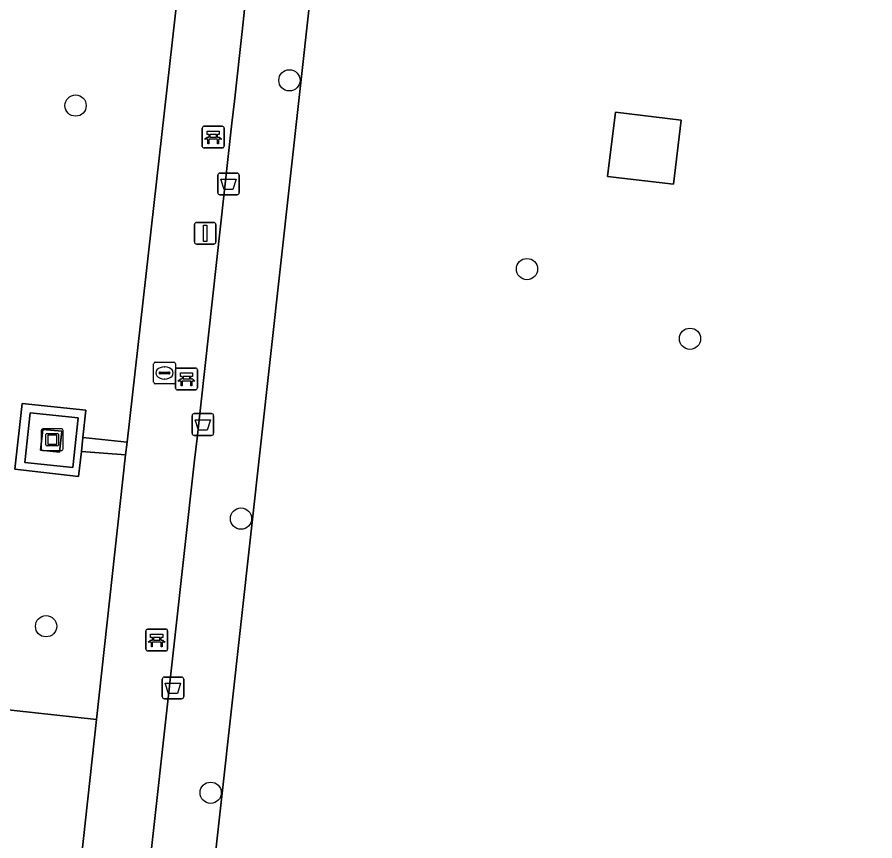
# Model space of a CAD drawing. Extents: x 162026 to 163502, y 387295 to 388169.
# Drawn here: x 162585.7 to 162625.19, y 388038.77 to 388076.69 of the extents above; entities that cross this region are included whole.
import ezdxf

# ---------------------------------------------------------------- set-up
doc = ezdxf.new("R2010")
doc.units = 0
for name, color, linetype in [('IMGEO_Afvalbak', 7, 'Continuous'), ('IMGEO_Bank', 7, 'Continuous'), ('IMGEO_Boom', 7, 'Continuous'), ('IMGEO_Brandkraan', 7, 'Continuous'), ('IMGEO_Erf', 7, 'Continuous'), ('IMGEO_Groenvoorziening', 7, 'Continuous'), ('IMGEO_Hek', 7, 'Continuous'), ('IMGEO_Kunstobject', 7, 'Continuous'), ('IMGEO_Lichtmast', 7, 'Continuous'), ('IMGEO_Pand', 7, 'Continuous'), ('IMGEO_Voetpad_open', 7, 'Continuous')]:
    doc.layers.add(name, color=color, linetype=linetype)

msp = doc.modelspace()

# ---------------------------------------------------------------- linework, layer by layer
at = {"layer": 'IMGEO_Afvalbak'}
for p, q in [((162595.031, 388069.517), (162595.821, 388069.517)), ((162595.821, 388069.517), (162595.031, 388069.517)), ((162594.931, 388068.617), (162594.931, 388069.417)), ((162594.931, 388069.417), (162594.931, 388068.617)), ((162595.921, 388069.417), (162595.921, 388068.617)), ((162595.921, 388068.617), (162595.921, 388069.417)), ((162595.821, 388068.517), (162595.031, 388068.517)), ((162595.031, 388068.517), (162595.821, 388068.517)), ((162593.854, 388058.439), (162594.644, 388058.439)), ((162594.644, 388058.439), (162593.854, 388058.439)), ((162593.754, 388057.539), (162593.754, 388058.339)), ((162593.754, 388058.339), (162593.754, 388057.539)), ((162594.744, 388058.339), (162594.744, 388057.539)), ((162594.744, 388057.539), (162594.744, 388058.339)), ((162594.644, 388057.439), (162593.854, 388057.439)), ((162593.854, 388057.439), (162594.644, 388057.439)), ((162592.374, 388045.412), (162592.374, 388046.212)), ((162592.374, 388046.212), (162592.374, 388045.412)), ((162592.474, 388046.312), (162593.264, 388046.312)), ((162593.264, 388046.312), (162592.474, 388046.312)), ((162593.364, 388046.212), (162593.364, 388045.412)), ((162593.364, 388045.412), (162593.364, 388046.212)), ((162593.264, 388045.312), (162592.474, 388045.312)), ((162592.474, 388045.312), (162593.264, 388045.312))]:
    msp.add_line(p, q, dxfattribs=at)
for points in [[(162595.074, 388069.231), (162595.778, 388069.231), (162595.629, 388068.761), (162595.223, 388068.761), (162595.074, 388069.231)], [(162593.897, 388058.153), (162594.601, 388058.153), (162594.452, 388057.683), (162594.046, 388057.683), (162593.897, 388058.153)], [(162592.517, 388046.026), (162593.221, 388046.026), (162593.072, 388045.556), (162592.666, 388045.556), (162592.517, 388046.026)]]:
    msp.add_lwpolyline(points, dxfattribs=at)
for centre, start, end in [((162595.031, 388069.417), 90, 180), ((162595.031, 388069.417), 90, 180), ((162595.821, 388069.417), 0, 90), ((162595.821, 388069.417), 360, 90), ((162595.031, 388068.617), 180, 270), ((162595.031, 388068.617), 180, 270), ((162595.821, 388068.617), 270, 0), ((162595.821, 388068.617), 270, 0), ((162593.854, 388058.339), 90, 180), ((162593.854, 388058.339), 90, 180), ((162594.644, 388058.339), 0, 90), ((162594.644, 388058.339), 360, 90), ((162593.854, 388057.539), 180, 270), ((162593.854, 388057.539), 180, 270), ((162594.644, 388057.539), 270, 0), ((162594.644, 388057.539), 270, 0), ((162592.474, 388046.212), 90, 180), ((162592.474, 388046.212), 90, 180), ((162593.264, 388046.212), 0, 90), ((162593.264, 388046.212), 360, 90), ((162592.474, 388045.412), 180, 270), ((162592.474, 388045.412), 180, 270), ((162593.264, 388045.412), 270, 0), ((162593.264, 388045.412), 270, 0)]:
    msp.add_arc(centre, 0.1, start, end, dxfattribs=at)
at = {"layer": 'IMGEO_Bank'}
for p, q in [((162594.222, 388070.746), (162594.222, 388071.587)), ((162594.222, 388071.587), (162594.222, 388070.746)), ((162594.297, 388071.671), (162595.138, 388071.671)), ((162595.138, 388071.671), (162594.297, 388071.671)), ((162595.222, 388071.596), (162595.222, 388070.755)), ((162595.222, 388070.755), (162595.222, 388071.596)), ((162594.919, 388071.069), (162594.526, 388071.069)), ((162594.531, 388071.177), (162594.531, 388071.283)), ((162594.575, 388071.283), (162594.575, 388071.177)), ((162594.863, 388071.289), (162594.581, 388071.289)), ((162594.581, 388071.171), (162594.863, 388071.171)), ((162594.869, 388071.177), (162594.869, 388071.283)), ((162594.913, 388071.283), (162594.913, 388071.177)), ((162595.147, 388070.671), (162594.306, 388070.671)), ((162594.306, 388070.671), (162595.147, 388070.671)), ((162592.993, 388059.613), (162592.993, 388060.454)), ((162592.993, 388060.454), (162592.993, 388059.613)), ((162593.068, 388060.538), (162593.909, 388060.538)), ((162593.909, 388060.538), (162593.068, 388060.538)), ((162593.993, 388060.463), (162593.993, 388059.622)), ((162593.993, 388059.622), (162593.993, 388060.463)), ((162593.302, 388060.044), (162593.302, 388060.15)), ((162593.346, 388060.15), (162593.346, 388060.044)), ((162593.634, 388060.156), (162593.352, 388060.156)), ((162593.352, 388060.038), (162593.634, 388060.038)), ((162593.64, 388060.044), (162593.64, 388060.15)), ((162593.684, 388060.15), (162593.684, 388060.044)), ((162593.69, 388059.936), (162593.297, 388059.936)), ((162593.918, 388059.538), (162593.077, 388059.538)), ((162593.077, 388059.538), (162593.918, 388059.538)), ((162591.698, 388048.514), (162592.539, 388048.514)), ((162592.539, 388048.514), (162591.698, 388048.514)), ((162591.623, 388047.589), (162591.623, 388048.43)), ((162591.623, 388048.43), (162591.623, 388047.589)), ((162591.932, 388048.02), (162591.932, 388048.126)), ((162591.976, 388048.126), (162591.976, 388048.02)), ((162592.264, 388048.132), (162591.982, 388048.132)), ((162592.27, 388048.02), (162592.27, 388048.126)), ((162592.314, 388048.126), (162592.314, 388048.02)), ((162592.623, 388048.439), (162592.623, 388047.598)), ((162592.623, 388047.598), (162592.623, 388048.439)), ((162592.32, 388047.912), (162591.927, 388047.912)), ((162591.982, 388048.014), (162592.264, 388048.014)), ((162592.548, 388047.514), (162591.707, 388047.514)), ((162591.707, 388047.514), (162592.548, 388047.514))]:
    msp.add_line(p, q, dxfattribs=at)
for points in [[(162594.525, 388071.289), (162594.439, 388071.289), (162594.439, 388071.45), (162595.002, 388071.45), (162595.002, 388071.289), (162594.919, 388071.289)], [(162594.469, 388071.069), (162594.327, 388071.069), (162594.439, 388071.171), (162594.525, 388071.171)], [(162594.519, 388071.062), (162594.519, 388070.855), (162594.476, 388070.855), (162594.476, 388071.062)], [(162594.919, 388071.171), (162595.002, 388071.171), (162595.114, 388071.069), (162594.975, 388071.069)], [(162594.969, 388071.062), (162594.969, 388070.855), (162594.925, 388070.855), (162594.925, 388071.062)], [(162593.24, 388059.936), (162593.098, 388059.936), (162593.21, 388060.038), (162593.296, 388060.038)], [(162593.296, 388060.156), (162593.21, 388060.156), (162593.21, 388060.317), (162593.773, 388060.317), (162593.773, 388060.156), (162593.69, 388060.156)], [(162593.69, 388060.038), (162593.773, 388060.038), (162593.885, 388059.936), (162593.746, 388059.936)], [(162593.29, 388059.929), (162593.29, 388059.722), (162593.247, 388059.722), (162593.247, 388059.929)], [(162593.74, 388059.929), (162593.74, 388059.722), (162593.696, 388059.722), (162593.696, 388059.929)], [(162591.926, 388048.132), (162591.84, 388048.132), (162591.84, 388048.293), (162592.403, 388048.293), (162592.403, 388048.132), (162592.32, 388048.132)], [(162591.87, 388047.912), (162591.728, 388047.912), (162591.84, 388048.014), (162591.926, 388048.014)], [(162591.92, 388047.905), (162591.92, 388047.698), (162591.877, 388047.698), (162591.877, 388047.905)], [(162592.32, 388048.014), (162592.403, 388048.014), (162592.515, 388047.912), (162592.376, 388047.912)], [(162592.37, 388047.905), (162592.37, 388047.698), (162592.326, 388047.698), (162592.326, 388047.905)]]:
    msp.add_lwpolyline(points, dxfattribs=at)
for centre, radius, start, end in [((162594.3, 388071.593), 0.0779, 92.4484, 184.2845), ((162594.3, 388071.593), 0.0779, 92.4484, 184.2845), ((162595.144, 388071.593), 0.0779, 2.4484, 94.2845), ((162595.144, 388071.593), 0.0779, 2.4484, 94.2845), ((162594.469, 388071.062), 0.00671, 2.8957, 87.1043), ((162594.526, 388071.062), 0.00671, 92.8957, 177.1043), ((162594.524, 388071.282), 0.00671, 2.8957, 87.1043), ((162594.524, 388071.178), 0.00671, 272.8957, 357.1043), ((162594.581, 388071.282), 0.00671, 92.8957, 177.1043), ((162594.581, 388071.178), 0.00671, 182.8957, 267.1043), ((162594.863, 388071.282), 0.00671, 2.8957, 87.1043), ((162594.863, 388071.178), 0.00671, 272.8957, 357.1043), ((162594.92, 388071.282), 0.00671, 92.8957, 177.1043), ((162594.92, 388071.178), 0.00671, 182.8957, 267.1043), ((162594.918, 388071.062), 0.00671, 2.8957, 87.1043), ((162594.975, 388071.062), 0.00671, 92.8957, 177.1043), ((162594.3, 388070.749), 0.0779, 182.4484, 274.2845), ((162594.3, 388070.749), 0.0779, 182.4484, 274.2845), ((162595.144, 388070.749), 0.0779, 272.4484, 4.2845), ((162595.144, 388070.749), 0.0779, 272.4484, 4.2845), ((162593.071, 388060.46), 0.0779, 92.4484, 184.2845), ((162593.071, 388060.46), 0.0779, 92.4484, 184.2845), ((162593.915, 388060.46), 0.0779, 2.4484, 94.2845), ((162593.915, 388060.46), 0.0779, 2.4484, 94.2845), ((162593.295, 388060.149), 0.00671, 2.8957, 87.1043), ((162593.295, 388060.045), 0.00671, 272.8957, 357.1043), ((162593.352, 388060.149), 0.00671, 92.8957, 177.1043), ((162593.352, 388060.045), 0.00671, 182.8957, 267.1043), ((162593.634, 388060.149), 0.00671, 2.8957, 87.1043), ((162593.634, 388060.045), 0.00671, 272.8957, 357.1043), ((162593.691, 388060.149), 0.00671, 92.8957, 177.1043), ((162593.691, 388060.045), 0.00671, 182.8957, 267.1043), ((162593.071, 388059.616), 0.0779, 182.4484, 274.2845), ((162593.071, 388059.616), 0.0779, 182.4484, 274.2845), ((162593.24, 388059.929), 0.00671, 2.8957, 87.1043), ((162593.297, 388059.929), 0.00671, 92.8957, 177.1043), ((162593.689, 388059.929), 0.00671, 2.8957, 87.1043), ((162593.746, 388059.929), 0.00671, 92.8957, 177.1043), ((162593.915, 388059.616), 0.0779, 272.4484, 4.2845), ((162593.915, 388059.616), 0.0779, 272.4484, 4.2845), ((162591.701, 388048.436), 0.0779, 92.4484, 184.2845), ((162591.701, 388048.436), 0.0779, 92.4484, 184.2845), ((162592.545, 388048.436), 0.0779, 2.4484, 94.2845), ((162592.545, 388048.436), 0.0779, 2.4484, 94.2845), ((162591.925, 388048.125), 0.00671, 2.8957, 87.1043), ((162591.982, 388048.125), 0.00671, 92.8957, 177.1043), ((162592.264, 388048.125), 0.00671, 2.8957, 87.1043), ((162592.321, 388048.125), 0.00671, 92.8957, 177.1043), ((162591.87, 388047.905), 0.00671, 2.8957, 87.1043), ((162591.927, 388047.905), 0.00671, 92.8957, 177.1043), ((162591.925, 388048.021), 0.00671, 272.8957, 357.1043), ((162591.982, 388048.021), 0.00671, 182.8957, 267.1043), ((162592.264, 388048.021), 0.00671, 272.8957, 357.1043), ((162592.321, 388048.021), 0.00671, 182.8957, 267.1043), ((162592.319, 388047.905), 0.00671, 2.8957, 87.1043), ((162592.376, 388047.905), 0.00671, 92.8957, 177.1043), ((162591.701, 388047.592), 0.0779, 182.4484, 274.2845), ((162591.701, 388047.592), 0.0779, 182.4484, 274.2845), ((162592.545, 388047.592), 0.0779, 272.4484, 4.2845), ((162592.545, 388047.592), 0.0779, 272.4484, 4.2845)]:
    msp.add_arc(centre, radius, start, end, dxfattribs=at)
at = {"layer": 'IMGEO_Boom'}
for centre in [(162598.233, 388073.784), (162588.386, 388072.624), (162609.171, 388065.095), (162616.677, 388061.888), (162596.002, 388053.607), (162587.029, 388048.651), (162594.606, 388040.984)]:
    msp.add_circle(centre, 0.489, dxfattribs=at)
at = {"layer": 'IMGEO_Brandkraan'}
for p, q in [((162591.982, 388059.887), (162591.982, 388060.739)), ((162592.057, 388060.813), (162592.909, 388060.813)), ((162592.983, 388060.739), (162592.983, 388059.887)), ((162592.284, 388060.356), (162592.682, 388060.356)), ((162592.47, 388060.593), (162592.495, 388060.593)), ((162592.241, 388060.307), (162592.241, 388060.319)), ((162592.679, 388060.27), (162592.281, 388060.27)), ((162592.493, 388060.033), (162592.468, 388060.033)), ((162592.725, 388060.319), (162592.725, 388060.307)), ((162592.909, 388059.813), (162592.057, 388059.813))]:
    msp.add_line(p, q, dxfattribs=at)
for points in [[(162591.982, 388059.887), (162591.982, 388060.739)], [(162592.057, 388060.813), (162592.909, 388060.813)], [(162592.983, 388060.739), (162592.983, 388059.887)], [(162592.909, 388059.813), (162592.057, 388059.813)]]:
    msp.add_lwpolyline(points, dxfattribs=at)
for centre, radius, start, end in [((162592.059, 388060.737), 0.0765, 91.552, 178.448), ((162592.059, 388060.737), 0.0765, 91.552, 178.448), ((162592.907, 388060.737), 0.0765, 1.552, 88.448), ((162592.907, 388060.737), 0.0765, 1.552, 88.448), ((162592.281, 388060.316), 0.0403, 85.8775, 175.7526), ((162592.686, 388060.318), 0.0386, 1.7309, 96.639), ((162592.278, 388060.306), 0.0366, 178.938, 274.7102), ((162592.682, 388060.313), 0.043, 264.8664, 352.4533), ((162592.059, 388059.889), 0.0765, 181.552, 268.448), ((162592.059, 388059.889), 0.0765, 181.552, 268.448), ((162592.907, 388059.889), 0.0765, 271.552, 358.448), ((162592.907, 388059.889), 0.0765, 271.552, 358.448)]:
    msp.add_arc(centre, radius, start, end, dxfattribs=at)
for centre, major_axis, ratio, start_param, end_param in [((162592.469, 388060.313), (-0.387, 0.002), 0.722429, 4.712389, 7.853982), ((162592.494, 388060.313), (-0.39, 0.002), 0.717154, 1.570796, 4.712389)]:
    msp.add_ellipse(centre, major_axis=major_axis, ratio=ratio, start_param=start_param, end_param=end_param, dxfattribs=at)
at = {"layer": 'IMGEO_Erf'}
for points in [[(162636.348, 388077.364), (162599.624, 388081.459), (162591.949, 388012.13), (162594.403, 388011.655), (162628.602, 388007.843)], [(162612.886, 388069.361), (162613.24, 388072.317), (162616.265, 388071.955), (162615.911, 388068.999)], [(162589.357, 388044.357), (162573.328, 388046.105), (162555.941, 388048), (162551.947, 388013.501), (162551.619, 388010.384), (162576.646, 388007.544), (162585.216, 388006.571)]]:
    msp.add_lwpolyline(points, close=True, dxfattribs=at)
at = {"layer": 'IMGEO_Groenvoorziening'}
for points in [[(162629.084, 388007.789), (162628.602, 388007.843), (162594.403, 388011.655), (162591.949, 388012.13), (162599.624, 388081.459), (162636.348, 388077.364), (162636.998, 388077.292), (162639.352, 388098.216), (162613.743, 388101.173), (162601.985, 388102.531)], [(162598.582, 388099.878), (162596.054, 388076.035), (162595.948, 388075.074), (162595.698, 388072.819), (162595.587, 388071.817), (162593.979, 388057.305), (162593.868, 388056.304), (162591.562, 388035.497), (162591.278, 388032.93), (162589.912, 388021.7), (162587.949, 388003.644), (162588.755, 388002.46)]]:
    msp.add_lwpolyline(points, dxfattribs=at)
for points in [[(162594.566, 388090.916), (162563.074, 388094.316), (162559.895, 388065.653), (162559.613, 388063.107), (162557.618, 388063.29), (162555.941, 388048), (162573.328, 388046.105), (162589.357, 388044.357), (162590.692, 388056.547), (162588.653, 388056.692), (162588.524, 388055.553), (162585.584, 388055.885), (162585.924, 388058.9), (162588.856, 388058.596), (162588.727, 388057.347), (162590.756, 388057.127)], [(162586.291, 388058.484), (162586.053, 388056.189), (162588.266, 388055.959), (162588.504, 388058.254)], [(162586.777, 388056.753), (162586.877, 388057.716), (162587.749, 388057.626), (162587.649, 388056.663)]]:
    msp.add_lwpolyline(points, close=True, dxfattribs=at)
at = {"layer": 'IMGEO_Hek'}
msp.add_lwpolyline([(162628.602, 388007.843), (162594.403, 388011.655), (162591.949, 388012.13), (162599.624, 388081.459), (162636.348, 388077.364), (162628.602, 388007.843)], dxfattribs=at)
at = {"layer": 'IMGEO_Kunstobject'}
for p, q in [((162586.808, 388057.656), (162586.808, 388056.815)), ((162586.808, 388057.656), (162586.808, 388056.815)), ((162587.724, 388057.74), (162586.883, 388057.74)), ((162587.724, 388057.74), (162586.883, 388057.74)), ((162587.808, 388056.824), (162587.808, 388057.665)), ((162587.808, 388056.824), (162587.808, 388057.665)), ((162587.022, 388057.004), (162587.022, 388057.478)), ((162587.072, 388057.528), (162587.546, 388057.528)), ((162587.102, 388057.428), (162587.102, 388057.054)), ((162587.496, 388057.448), (162587.122, 388057.448)), ((162587.516, 388057.054), (162587.516, 388057.428)), ((162587.596, 388057.478), (162587.596, 388057.004)), ((162587.546, 388056.954), (162587.072, 388056.954)), ((162587.122, 388057.034), (162587.496, 388057.034)), ((162586.892, 388056.74), (162587.733, 388056.74)), ((162586.892, 388056.74), (162587.733, 388056.74))]:
    msp.add_line(p, q, dxfattribs=at)
for centre, radius, start, end in [((162586.886, 388057.662), 0.0779, 92.4484, 184.2845), ((162586.886, 388057.662), 0.0779, 92.4484, 184.2845), ((162587.73, 388057.662), 0.0779, 2.4484, 94.2845), ((162587.73, 388057.662), 0.0779, 2.4484, 94.2845), ((162587.072, 388057.478), 0.05, 90, 180), ((162587.122, 388057.428), 0.02, 90, 180), ((162587.496, 388057.428), 0.02, 360, 90), ((162587.546, 388057.478), 0.05, 360, 90), ((162586.886, 388056.818), 0.0779, 182.4484, 274.2845), ((162586.886, 388056.818), 0.0779, 182.4484, 274.2845), ((162587.072, 388057.004), 0.05, 180, 270), ((162587.122, 388057.054), 0.02, 180, 270), ((162587.496, 388057.054), 0.02, 270, 0), ((162587.546, 388057.004), 0.05, 270, 0), ((162587.73, 388056.818), 0.0779, 272.4484, 4.2845), ((162587.73, 388056.818), 0.0779, 272.4484, 4.2845)]:
    msp.add_arc(centre, radius, start, end, dxfattribs=at)
at = {"layer": 'IMGEO_Lichtmast'}
for p, q in [((162593.856, 388066.346), (162593.856, 388067.146)), ((162593.856, 388067.146), (162593.856, 388066.346)), ((162593.956, 388067.246), (162594.746, 388067.246)), ((162594.746, 388067.246), (162593.956, 388067.246)), ((162594.846, 388067.146), (162594.846, 388066.346)), ((162594.846, 388066.346), (162594.846, 388067.146)), ((162594.746, 388066.246), (162593.956, 388066.246)), ((162593.956, 388066.246), (162594.746, 388066.246))]:
    msp.add_line(p, q, dxfattribs=at)
msp.add_lwpolyline([(162594.276, 388067.121), (162594.426, 388067.121), (162594.426, 388066.371), (162594.276, 388066.371), (162594.276, 388067.121)], dxfattribs=at)
for centre, start, end in [((162593.956, 388067.146), 90, 180), ((162593.956, 388067.146), 90, 180), ((162594.746, 388067.146), 0, 90), ((162594.746, 388067.146), 360, 90), ((162593.956, 388066.346), 180, 270), ((162593.956, 388066.346), 180, 270), ((162594.746, 388066.346), 270, 0), ((162594.746, 388066.346), 270, 0)]:
    msp.add_arc(centre, 0.1, start, end, dxfattribs=at)
at = {"layer": 'IMGEO_Pand'}
msp.add_lwpolyline([(162616.265, 388071.955), (162613.24, 388072.317), (162612.886, 388069.361), (162615.911, 388068.999)], close=True, dxfattribs=at)
at = {"layer": 'IMGEO_Voetpad_open'}
for points in [[(162595.642, 388100.785), (162594.837, 388093.4), (162594.744, 388092.548), (162594.566, 388090.916), (162590.756, 388057.127), (162590.692, 388056.547), (162589.357, 388044.357), (162585.216, 388006.571), (162584.951, 388004.16)], [(162593.868, 388056.304), (162593.979, 388057.305), (162595.587, 388071.817), (162595.698, 388072.819), (162595.948, 388075.074), (162596.054, 388076.035), (162598.582, 388099.878)], [(162580.287, 387970.089), (162586.878, 387997.173), (162587.949, 388003.644), (162589.912, 388021.7), (162591.278, 388032.93), (162591.562, 388035.497), (162593.868, 388056.304)]]:
    msp.add_lwpolyline(points, dxfattribs=at)
for points in [[(162588.524, 388055.553), (162588.653, 388056.692), (162588.727, 388057.347), (162588.856, 388058.596), (162585.924, 388058.9), (162585.584, 388055.885)], [(162586.291, 388058.484), (162588.504, 388058.254), (162588.266, 388055.959), (162586.053, 388056.189)], [(162586.777, 388056.753), (162587.649, 388056.663), (162587.749, 388057.626), (162586.877, 388057.716)], [(162590.756, 388057.127), (162588.727, 388057.347), (162588.653, 388056.692), (162590.692, 388056.547)]]:
    msp.add_lwpolyline(points, close=True, dxfattribs=at)

doc.saveas('drawing.dxf')
